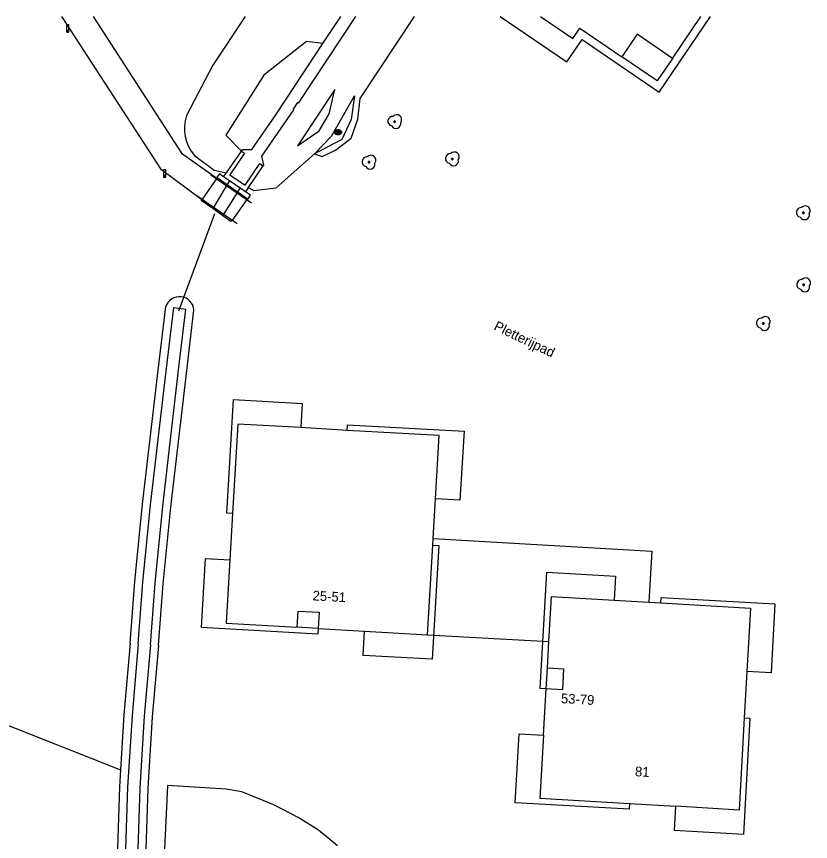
# Model space of a CAD drawing. Extents: x 194485 to 197793, y 468269 to 470822.
# Drawn here: x 194761.7 to 194859.4, y 470720.7 to 470822.3 of the extents above; entities that cross this region are included whole.
import ezdxf

# ---------------------------------------------------------------- set-up
doc = ezdxf.new("R2010")
doc.units = 0
for name, color, linetype in [('BGT begrenzing pand op maaiveld boven onderbouw', 7, 'Continuous'), ('BGT begrenzing pand op maaiveld onder overbouw', 7, 'Continuous'), ('BGT grensvlak begroeid terreindeel', 7, 'Continuous'), ('BGT grensvlak gebouwinstallatie plus 1', 7, 'Continuous'), ('BGT grensvlak onbegroeid terreindeel', 7, 'Continuous'), ('BGT grensvlak ondersteunend waterdeel LR', 7, 'Continuous'), ('BGT grensvlak overbruggingsdeel plus 1', 7, 'Continuous'), ('BGT grensvlak pand deel ondergronds', 7, 'Continuous'), ('BGT grensvlak pand min 1', 7, 'Continuous'), ('BGT grensvlak pand op maaiveld', 7, 'Continuous'), ('BGT grensvlak scheiding', 7, 'Continuous'), ('BGT grensvlak waterdeel', 7, 'Continuous'), ('BGT grensvlak wegdeel', 7, 'Continuous'), ('BGT lijnelement kunstwerkdeel uitbreiding populatie duiker', 7, 'Continuous'), ('BGT lijnelement scheiding hek', 7, 'Continuous'), ('BGT lijnelement scheiding muur', 7, 'Continuous'), ('BGT lijnelement scheiding walbescherming', 7, 'Continuous'), ('BGT puntobject paal lichtmast', 7, 'Continuous'), ('BGT puntobject put inspectie- rioolput', 7, 'Continuous'), ('BGT puntobject vegetatieobject boom', 7, 'Continuous'), ('BGT tekst huisnummerreeks', 7, 'Continuous'), ('BGT tekst huisnummerreeks min 1', 7, 'Continuous'), ('BGT tekst openbare ruimte label weg', 7, 'Continuous')]:
    doc.layers.add(name, color=color, linetype=linetype)

msp = doc.modelspace()

# ---------------------------------------------------------------- linework, layer by layer
at = {"layer": 'BGT begrenzing pand op maaiveld boven onderbouw'}
msp.add_lwpolyline([(194842.45, 470817.12), (194838.1, 470820.09), (194836.2, 470817.31)], dxfattribs=at)
at = {"layer": 'BGT begrenzing pand op maaiveld onder overbouw'}
for points in [[(194796.27, 470747.1), (194796.4, 470749.08), (194798.98, 470748.94), (194798.86, 470746.95)], [(194827.05, 470742.09), (194829.04, 470741.98), (194828.91, 470739.37), (194826.9, 470739.49)]]:
    msp.add_lwpolyline(points, dxfattribs=at)
at = {"layer": 'BGT grensvlak begroeid terreindeel'}
for points in [[(194789.86, 470822.29), (194785.88, 470816.31), (194782.64, 470810.1)], [(194783.61, 470805.18), (194786.04, 470803.37), (194787.58, 470803.05)], [(194787.21, 470802.56), (194786.68, 470802.93), (194786.38, 470802.5), (194786.43, 470802.45)], [(194774.52, 470729.54), (194774.39, 470727.44), (194774.13, 470719.84), (194773.85, 470711.58), (194773.6, 470699.42), (194773.18, 470668.7), (194773.16, 470658.53), (194772.99, 470642.16), (194773.37, 470619.22), (194773.68, 470612.49)]]:
    msp.add_lwpolyline(points, dxfattribs=at)
msp.add_arc((194787.38, 470808.48), 5.01, 161.2139, 221.2355, dxfattribs=at)
at = {"layer": 'BGT grensvlak gebouwinstallatie plus 1'}
for points in [[(194821.23, 470822.29), (194829.46, 470816.71), (194831.32, 470819.44), (194840.81, 470812.98), (194847.14, 470822.29)], [(194788.31, 470761.08), (194787.6, 470761.12), (194788.41, 470775.13), (194796.88, 470774.65), (194796.71, 470771.66)], [(194802.42, 470771.33), (194802.46, 470772.02), (194816.8, 470771.22), (194816.3, 470762.75), (194813.29, 470762.91)], [(194812.96, 470757.18), (194813.69, 470757.14), (194812.88, 470743.14), (194804.39, 470743.62), (194804.55, 470746.62)], [(194798.86, 470746.95), (194798.82, 470746.25), (194784.5, 470747.07), (194784.99, 470755.55), (194787.98, 470755.39)], [(194826.9, 470739.49), (194826.18, 470739.53), (194826.98, 470753.85), (194835.45, 470753.37), (194835.28, 470750.42)], [(194841, 470750.08), (194841.04, 470750.73), (194855.07, 470749.96), (194854.59, 470741.48), (194851.61, 470741.65)], [(194851.29, 470735.93), (194851.98, 470735.9), (194851.18, 470721.56), (194842.69, 470722.06), (194842.87, 470725.04)], [(194837.16, 470725.38), (194837.12, 470724.68), (194823.09, 470725.48), (194823.57, 470733.96), (194826.58, 470733.8)]]:
    msp.add_lwpolyline(points, dxfattribs=at)
at = {"layer": 'BGT grensvlak onbegroeid terreindeel'}
msp.add_line((194752.81, 470738.12), (194774.52, 470729.54), dxfattribs=at)
for points in [[(194798.39, 470805.37), (194799.33, 470805.03), (194800.98, 470805.82), (194802.92, 470807.31), (194803.73, 470809.65), (194804.02, 470812.17), (194810.7, 470822.29)], [(194790.23, 470801.22), (194790.91, 470800.86), (194793.68, 470801.17), (194798.39, 470805.37)], [(194790.1, 470799.88), (194790.21, 470799.82), (194790.51, 470800.27), (194789.88, 470800.71)], [(194775.69, 470745.12), (194776.27, 470752.73), (194777.22, 470762.26), (194779.14, 470778.72), (194780.09, 470786.56)], [(194779.18, 470744.83), (194779.76, 470752.42), (194780.7, 470761.89), (194782.62, 470778.31), (194783.56, 470786.14)], [(194775.69, 470745.12), (194774.93, 470736.31), (194774.52, 470729.54)], [(194779.18, 470744.83), (194778.42, 470736.05), (194777.89, 470727.28), (194777.63, 470719.72), (194777.35, 470711.48), (194777.1, 470699.37), (194776.68, 470668.68), (194776.66, 470658.51), (194776.49, 470642.17), (194776.87, 470619.32), (194777.17, 470612.65)], [(194801.24, 470720.18), (194798.89, 470722.11), (194796.39, 470723.65), (194793.38, 470725.24), (194789.45, 470726.83), (194787.53, 470727.14), (194780.28, 470727.59), (194779.29, 470705.81)]]:
    msp.add_lwpolyline(points, dxfattribs=at)
msp.add_arc((194781.78, 470786.01), 1.78, 4.2723, 161.9772, dxfattribs=at)
at = {"layer": 'BGT grensvlak ondersteunend waterdeel LR'}
for points in [[(194799.42, 470818.96), (194797.41, 470819.2), (194792.17, 470815.08), (194787.49, 470807.66), (194789.39, 470805.72)], [(194796.31, 470806.38), (194798.98, 470808.21), (194800.19, 470810.3), (194800.88, 470813.31), (194796.31, 470806.38)], [(194798.39, 470805.37), (194800.48, 470807.54), (194803.31, 470812.53), (194802.9, 470809.62), (194801.75, 470807.13), (194798.39, 470805.37)]]:
    msp.add_lwpolyline(points, dxfattribs=at)
at = {"layer": 'BGT grensvlak overbruggingsdeel plus 1'}
for p, q in [((194786.36, 470802.36), (194784.51, 470799.73)), ((194786.36, 470802.36), (194786.43, 470802.45)), ((194786.43, 470802.45), (194790.1, 470799.88)), ((194787.1, 470797.76), (194785.87, 470798.63))]:
    msp.add_line(p, q, dxfattribs=at)
for points in [[(194785.87, 470798.63), (194784.44, 470799.64), (194784.51, 470799.73)], [(194790.1, 470799.88), (194790.05, 470799.77), (194788.2, 470797.14), (194788.11, 470797.05), (194787.1, 470797.76)]]:
    msp.add_lwpolyline(points, dxfattribs=at)
at = {"layer": 'BGT grensvlak pand deel ondergronds'}
msp.add_lwpolyline([(194842.45, 470817.12), (194840.57, 470814.35), (194836.2, 470817.31)], dxfattribs=at)
at = {"layer": 'BGT grensvlak pand min 1'}
for p, q in [((194798.86, 470746.95), (194796.27, 470747.1)), ((194812.32, 470746.17), (194827.24, 470745.31)), ((194826.9, 470739.49), (194827.05, 470742.09))]:
    msp.add_line(p, q, dxfattribs=at)
msp.add_lwpolyline([(194813.01, 470758.02), (194839.91, 470756.46), (194839.55, 470750.17)], dxfattribs=at)
at = {"layer": 'BGT grensvlak pand op maaiveld'}
for p, q in [((194842.45, 470817.12), (194845.95, 470822.29)), ((194802.42, 470771.33), (194796.71, 470771.66)), ((194813.01, 470758.02), (194813.29, 470762.91)), ((194788.31, 470761.08), (194787.98, 470755.39)), ((194812.96, 470757.18), (194813.01, 470758.02)), ((194812.32, 470746.17), (194812.96, 470757.18)), ((194835.28, 470750.42), (194839.55, 470750.17)), ((194839.55, 470750.17), (194841, 470750.08)), ((194798.86, 470746.95), (194804.55, 470746.62)), ((194804.55, 470746.62), (194812.32, 470746.17)), ((194827.05, 470742.09), (194827.24, 470745.31)), ((194851.61, 470741.65), (194851.29, 470735.93)), ((194826.58, 470733.8), (194826.9, 470739.49)), ((194837.16, 470725.38), (194842.87, 470725.04))]:
    msp.add_line(p, q, dxfattribs=at)
for points in [[(194826.21, 470822.29), (194830.2, 470819.57), (194831.06, 470820.83), (194836.2, 470817.31)], [(194796.71, 470771.66), (194788.95, 470772.11), (194788.31, 470761.08)], [(194813.29, 470762.91), (194813.74, 470770.68), (194802.42, 470771.33)], [(194787.98, 470755.39), (194787.53, 470747.6), (194796.27, 470747.1)], [(194827.24, 470745.31), (194827.56, 470750.88), (194835.28, 470750.42)], [(194841, 470750.08), (194852.06, 470749.43), (194851.61, 470741.65)], [(194851.29, 470735.93), (194850.64, 470724.58), (194842.87, 470725.04)], [(194826.58, 470733.8), (194826.13, 470726.03), (194837.16, 470725.38)]]:
    msp.add_lwpolyline(points, dxfattribs=at)
at = {"layer": 'BGT grensvlak scheiding'}
for p, q in [((194787.58, 470803.05), (194789.39, 470805.72)), ((194792.05, 470803.9), (194790.23, 470801.22)), ((194787.21, 470802.56), (194787.58, 470803.05)), ((194787.95, 470802.05), (194787.21, 470802.56)), ((194789.26, 470801.15), (194787.95, 470802.05)), ((194789.88, 470800.71), (194789.26, 470801.15)), ((194790.23, 470801.22), (194789.88, 470800.71))]:
    msp.add_line(p, q, dxfattribs=at)
msp.add_lwpolyline([(194789.39, 470805.72), (194789.79, 470805.46), (194787.97, 470802.77), (194789.84, 470801.51), (194791.66, 470804.18), (194792.05, 470803.9)], dxfattribs=at)
at = {"layer": 'BGT grensvlak waterdeel'}
msp.add_line((194781.08, 470786.44), (194782.57, 470786.26), dxfattribs=at)
for points in [[(194776.69, 470745.03), (194777.27, 470752.64), (194778.22, 470762.16), (194780.14, 470778.6), (194781.08, 470786.44)], [(194778.19, 470744.92), (194778.77, 470752.51), (194779.71, 470761.99), (194781.63, 470778.43), (194782.57, 470786.26)], [(194776.69, 470745.03), (194775.93, 470736.23), (194775.39, 470727.4), (194775.13, 470719.8), (194774.85, 470711.55), (194774.6, 470699.41), (194774.18, 470668.7), (194774.16, 470658.52), (194773.99, 470642.16), (194774.4, 470617.55)], [(194778.19, 470744.92), (194777.42, 470736.12), (194776.89, 470727.33), (194776.63, 470719.75), (194776.35, 470711.51), (194776.1, 470699.38), (194775.68, 470668.68), (194775.66, 470658.51), (194775.49, 470642.16), (194775.9, 470617.61)]]:
    msp.add_lwpolyline(points, dxfattribs=at)
at = {"layer": 'BGT grensvlak wegdeel'}
for points in [[(194784.51, 470799.73), (194779.57, 470803.39), (194767.31, 470822.29)], [(194771.15, 470822.29), (194782.03, 470805.46), (194786.36, 470802.36)]]:
    msp.add_lwpolyline(points, dxfattribs=at)
at = {"layer": 'BGT lijnelement kunstwerkdeel uitbreiding populatie duiker'}
msp.add_line((194781.7, 470786.05), (194786.14, 470798.02), dxfattribs=at)
at = {"layer": 'BGT lijnelement scheiding hek'}
for p, q in [((194790.63, 470799.29), (194785.63, 470802.76)), ((194783.89, 470800.25), (194788.89, 470796.78))]:
    msp.add_line(p, q, dxfattribs=at)
at = {"layer": 'BGT lijnelement scheiding muur'}
msp.add_lwpolyline([(194796.38, 470811.63), (194796.29, 470811.68), (194795.76, 470810.87), (194795.83, 470810.81)], dxfattribs=at)
at = {"layer": 'BGT lijnelement scheiding walbescherming'}
for p, q in [((194803.43, 470822.29), (194796.38, 470811.63)), ((194799.42, 470818.96), (194801.62, 470822.29))]:
    msp.add_line(p, q, dxfattribs=at)
for points in [[(194789.39, 470805.72), (194789.53, 470805.89), (194790.66, 470805.92), (194793.63, 470810.18), (194799.42, 470818.96)], [(194792.05, 470803.9), (194792.14, 470803.99), (194791.92, 470805.09), (194795.83, 470810.81)], [(194787.95, 470802.05), (194787.66, 470801.58), (194785.87, 470798.63)], [(194787.1, 470797.76), (194788.96, 470800.67), (194789.26, 470801.15)]]:
    msp.add_lwpolyline(points, dxfattribs=at)
at = {"layer": 'BGT puntobject paal lichtmast'}
for points in [[(194768.16, 470821.24), (194767.86, 470821.24), (194767.86, 470820.35), (194768.01, 470820.35)], [(194768.01, 470820.35), (194768.16, 470820.35), (194768.16, 470821.24)], [(194780.11, 470803.42), (194779.81, 470803.42), (194779.81, 470802.52), (194779.96, 470802.52)], [(194779.96, 470802.52), (194780.11, 470802.52), (194780.11, 470803.42)]]:
    msp.add_lwpolyline(points, dxfattribs=at)
for centre, start, end in [((194768.01, 470820.45), 0, 180), ((194768.01, 470820.45), 0, 180), ((194768.01, 470820.45), 180, 0), ((194768.01, 470820.45), 180, 270), ((194768.01, 470820.45), 270, 0), ((194779.96, 470802.62), 0, 180), ((194779.96, 470802.62), 0, 180), ((194779.96, 470802.62), 180, 0), ((194779.96, 470802.62), 180, 270), ((194779.96, 470802.62), 270, 0)]:
    msp.add_arc(centre, 0.1, start, end, dxfattribs=at)
at = {"layer": 'BGT puntobject put inspectie- rioolput'}
for p, q in [((194801.19, 470808.07), (194801.03, 470808.07)), ((194801.03, 470807.99), (194801.19, 470807.99)), ((194801.53, 470808.07), (194801.37, 470808.07)), ((194801.37, 470807.99), (194801.53, 470807.99))]:
    msp.add_line(p, q, dxfattribs=at)
for centre, radius, start, end in [((194801.03, 470808.03), 0.0375, 90, 270), ((194801.28, 470808.03), 0.1, 0, 180), ((194801.28, 470808.03), 0.1, 157.9757, 180), ((194801.28, 470808.03), 0.1, 180, 202.0243), ((194801.28, 470808.03), 0.1, 180, 0), ((194801.28, 470808.03), 0.1, 0, 22.0243), ((194801.28, 470808.03), 0.1, 337.9757, 0), ((194801.53, 470808.03), 0.0375, 270, 90)]:
    msp.add_arc(centre, radius, start, end, dxfattribs=at)
msp.add_ellipse((194801.28, 470808.03), major_axis=(0.392, 0), ratio=0.689655, dxfattribs=at)
msp.add_open_spline([(194801.72, 470808.03), (194801.72, 470808.08), (194801.71, 470808.12), (194801.64, 470808.23), (194801.56, 470808.29), (194801.37, 470808.35), (194801.26, 470808.36), (194801.06, 470808.32), (194800.97, 470808.27), (194800.87, 470808.16), (194800.84, 470808.1), (194800.84, 470807.97), (194800.86, 470807.91), (194800.95, 470807.81), (194801.01, 470807.77), (194801.18, 470807.71), (194801.32, 470807.7), (194801.55, 470807.76), (194801.65, 470807.83), (194801.71, 470807.96), (194801.72, 470807.99), (194801.72, 470808.03)], degree=3, dxfattribs=at)
at = {"layer": 'BGT puntobject vegetatieobject boom'}
for centre in [(194808.27, 470809.34), (194805.09, 470804.35), (194815.36, 470804.75), (194858.55, 470798.12), (194858.59, 470789.24), (194853.63, 470784.49)]:
    msp.add_circle(centre, 0.1, dxfattribs=at)
for centre, radius, start, end in [((194808.02, 470809.39), 0.6, 85.137, 257.7544), ((194808.52, 470809.59), 0.6, 323.5446, 138.4658), ((194808.27, 470809.34), 0.1, 0, 180), ((194808.27, 470809.34), 0.1, 180, 0), ((194808.42, 470809.09), 0.6, 208.5058, 13.8356), ((194805.34, 470804.6), 0.6, 323.5446, 138.4658), ((194815.11, 470804.8), 0.6, 85.137, 257.7544), ((194815.61, 470805), 0.6, 323.5446, 138.4658), ((194804.84, 470804.4), 0.6, 85.137, 257.7544), ((194805.24, 470804.1), 0.6, 208.5058, 13.8356), ((194805.09, 470804.35), 0.1, 0, 180), ((194805.09, 470804.35), 0.1, 180, 0), ((194815.51, 470804.5), 0.6, 208.5058, 13.8356), ((194815.36, 470804.75), 0.1, 0, 180), ((194815.36, 470804.75), 0.1, 180, 0), ((194858.3, 470798.17), 0.6, 85.137, 257.7544), ((194858.8, 470798.37), 0.6, 323.5446, 138.4658), ((194858.55, 470798.12), 0.1, 0, 180), ((194858.55, 470798.12), 0.1, 180, 0), ((194858.71, 470797.87), 0.6, 208.5058, 13.8356), ((194858.84, 470789.49), 0.6, 323.5446, 138.4658), ((194858.34, 470789.29), 0.6, 85.137, 257.7544), ((194858.74, 470788.99), 0.6, 208.5058, 13.8356), ((194858.59, 470789.24), 0.1, 0, 180), ((194858.59, 470789.24), 0.1, 180, 0), ((194853.38, 470784.54), 0.6, 85.137, 257.7544), ((194853.88, 470784.74), 0.6, 323.5446, 138.4658), ((194853.78, 470784.24), 0.6, 208.5058, 13.8356), ((194853.63, 470784.49), 0.1, 0, 180), ((194853.63, 470784.49), 0.1, 180, 0)]:
    msp.add_arc(centre, radius, start, end, dxfattribs=at)

# ---------------------------------------------------------------- texts
at = {"layer": 'BGT tekst huisnummerreeks'}
for s, p in [('25-51', (194798.13, 470750.4)), ('53-79', (194828.7, 470737.75))]:
    msp.add_text(s, height=1.2, rotation=356.7, dxfattribs=at).set_placement(p)
at = {"layer": 'BGT tekst huisnummerreeks min 1'}
msp.add_text('81', height=1.2, rotation=356.6, dxfattribs=at).set_placement((194837.81, 470728.75))
at = {"layer": 'BGT tekst openbare ruimte label weg'}
msp.add_text('Pletterijpad', height=1.2, rotation=334.2, dxfattribs=at).set_placement((194820.37, 470783.77))

doc.saveas('drawing.dxf')
